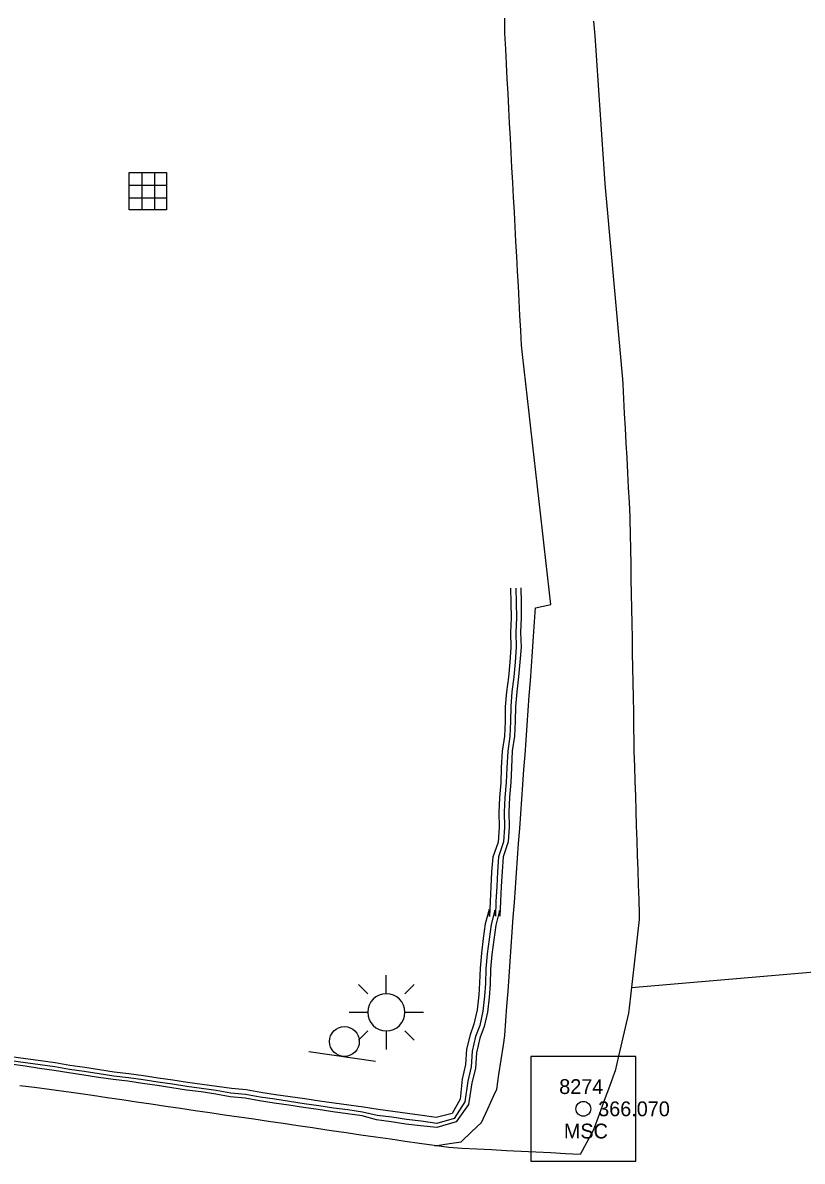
# Model space of a CAD drawing. Extents: x 1901471 to 1963503, y 756461 to 799997.
# Drawn here: x 1940288.6 to 1940341.2, y 780570.3 to 780647.1 of the extents above; entities that cross this region are included whole.
import ezdxf

# ---------------------------------------------------------------- set-up
doc = ezdxf.new("R2010")
doc.units = 0
for name, color, linetype in [('Default', 7, 'Continuous'), ('RD_EX_Bldg', 7, 'Continuous'), ('RD_EX_BldgApp', 7, 'Continuous'), ('RD_EX_Conc', 7, 'Continuous'), ('RD_EX_DR_Inlet', 7, 'Continuous'), ('RD_EX_Road', 7, 'Continuous'), ('RD_EX_Road_txCode', 7, 'Continuous'), ('RD_EX_UT', 7, 'Continuous'), ('RD_HC_Survey', 7, 'Continuous'), ('RD_HC_txCode', 7, 'Continuous'), ('RD_SMD_Locator', 7, 'Continuous')]:
    doc.layers.add(name, color=color, linetype=linetype)

# ---------------------------------------------------------------- blocks, each defined once
blk = doc.blocks.new('TSP')
at = {"layer": 'Default'}
for points in [[(0, 0.0635), (0, 0.127)], [(-0.0635, 0.0635), (-0.09525, 0.09525)], [(0.0635, 0.0635), (0.09525, 0.09525)], [(-0.127, 0), (-0.0635, 0)], [(0.0635, 0), (0.127, 0)], [(-0.0635, -0.0635), (-0.09525, -0.09525)], [(0, -0.0635), (0, -0.127)], [(0.0635, -0.0635), (0.09525, -0.09525)]]:
    blk.add_lwpolyline(points, dxfattribs=at)
for start, end in [(0, 180), (180, 0)]:
    blk.add_arc((0, 0), 0.0635, start, end, dxfattribs=at)
blk = doc.blocks.new('SIGN')
at = {"layer": 'RD_EX_BldgApp'}
blk.add_line((-4.52, -2.02), (4.48, -2.02), dxfattribs=at)
blk.add_circle((0, 0), 2, dxfattribs=at)
blk = doc.blocks.new('DI')
at = {"layer": 'RD_EX_DR_Inlet'}
for p, q in [((-0.84, 2.56), (-0.84, -2.44)), ((0.86, 2.56), (0.86, -2.44)), ((-2.54, 0.86), (2.46, 0.86)), ((-2.54, -0.84), (2.46, -0.84))]:
    blk.add_line(p, q, dxfattribs=at)
blk.add_lwpolyline([(-2.54, -2.44), (-2.54, 2.56), (2.46, 2.56), (2.46, -2.44)], close=True, dxfattribs=at)

msp = doc.modelspace()

# ---------------------------------------------------------------- linework, layer by layer
at = {"layer": 'RD_EX_Conc'}
for points in [[(1940322.22, 780608.97), (1940322.24, 780607.97), (1940322.26, 780606.97), (1940322.21, 780605.97), (1940322.24, 780604.97), (1940322.17, 780603.97), (1940322.08, 780602.97), (1940321.95, 780601.97), (1940321.86, 780600.97), (1940321.85, 780599.97), (1940321.8, 780598.97), (1940321.65, 780597.97), (1940321.59, 780596.85), (1940321.55, 780595.85), (1940321.46, 780594.85), (1940321.41, 780593.85), (1940321.45, 780592.85), (1940321.37, 780591.85), (1940321.04, 780590.83), (1940320.96, 780589.83), (1940320.91, 780588.83), (1940320.86, 780587.83), (1940320.82, 780586.83), (1940320.79, 780587.2), (1940320.53, 780586.22), (1940320.4, 780585.23), (1940320.27, 780584.24), (1940320.18, 780583.24), (1940320.15, 780582.24), (1940320.08, 780581.35), (1940319.98, 780580.35), (1940319.75, 780579.38), (1940319.46, 780578.59), (1940319.23, 780577.61), (1940319.16, 780576.56), (1940318.93, 780575.58), (1940318.7, 780574.13), (1940317.86, 780572.95), (1940316.55, 780572.57), (1940315.46, 780572.68), (1940314.47, 780572.8), (1940313.48, 780572.95), (1940312.49, 780573.08), (1940311.52, 780573.36), (1940310.53, 780573.5), (1940309.54, 780573.63), (1940308.55, 780573.78), (1940307.57, 780573.92), (1940306.58, 780574.08), (1940305.59, 780574.22), (1940304.6, 780574.37), (1940303.62, 780574.54), (1940302.62, 780574.63), (1940301.64, 780574.82), (1940300.65, 780574.97), (1940299.66, 780575.09), (1940298.67, 780575.25), (1940297.68, 780575.4), (1940296.69, 780575.54), (1940295.7, 780575.69), (1940294.71, 780575.8), (1940293.72, 780575.95), (1940292.73, 780576.1), (1940291.73, 780576.25), (1940290.74, 780576.41), (1940290.74, 780576.41), (1940289.75, 780576.55), (1940288.77, 780576.7), (1940287.78, 780576.84)], [(1940321.9, 780608.96), (1940321.92, 780607.96), (1940321.94, 780606.97), (1940321.89, 780605.97), (1940321.92, 780604.97), (1940321.85, 780603.97), (1940321.76, 780602.97), (1940321.63, 780601.97), (1940321.55, 780600.97), (1940321.53, 780599.97), (1940321.49, 780598.97), (1940321.34, 780597.96), (1940321.28, 780596.84), (1940321.24, 780595.84), (1940321.15, 780594.84), (1940321.1, 780593.84), (1940321.13, 780592.84), (1940321.06, 780591.84), (1940320.73, 780590.82), (1940320.65, 780589.82), (1940320.6, 780588.82), (1940320.55, 780587.82), (1940320.51, 780586.82), (1940320.48, 780587.24), (1940320.23, 780586.26), (1940320.09, 780585.27), (1940319.96, 780584.28), (1940319.87, 780583.28), (1940319.84, 780582.28), (1940319.78, 780581.43), (1940319.67, 780580.42), (1940319.45, 780579.45), (1940319.17, 780578.7), (1940318.94, 780577.71), (1940318.87, 780576.67), (1940318.64, 780575.69), (1940318.44, 780574.29), (1940317.73, 780573.18), (1940316.55, 780572.83), (1940315.5, 780572.99), (1940314.51, 780573.11), (1940313.52, 780573.26), (1940312.53, 780573.38), (1940311.55, 780573.61), (1940310.56, 780573.75), (1940309.58, 780573.88), (1940308.59, 780574.02), (1940307.6, 780574.17), (1940306.62, 780574.33), (1940305.63, 780574.47), (1940304.64, 780574.62), (1940303.65, 780574.79), (1940302.66, 780574.88), (1940301.67, 780575.06), (1940300.68, 780575.21), (1940299.69, 780575.33), (1940298.71, 780575.49), (1940297.72, 780575.63), (1940296.73, 780575.78), (1940295.74, 780575.92), (1940294.75, 780576.04), (1940293.76, 780576.19), (1940292.77, 780576.34), (1940291.76, 780576.49), (1940290.78, 780576.65), (1940290.78, 780576.65), (1940289.79, 780576.79), (1940288.8, 780576.94), (1940287.81, 780577.07)], [(1940321.54, 780608.95), (1940321.56, 780607.96), (1940321.58, 780606.96), (1940321.53, 780605.96), (1940321.56, 780604.96), (1940321.49, 780603.96), (1940321.4, 780602.96), (1940321.27, 780601.96), (1940321.18, 780600.96), (1940321.17, 780599.96), (1940321.12, 780598.96), (1940320.97, 780597.96), (1940320.91, 780596.83), (1940320.87, 780595.83), (1940320.78, 780594.83), (1940320.74, 780593.83), (1940320.77, 780592.83), (1940320.7, 780591.82), (1940320.33, 780590.81), (1940320.25, 780589.81), (1940320.2, 780588.81), (1940320.15, 780587.81), (1940320.11, 780586.8), (1940320.08, 780587.28), (1940319.83, 780586.3), (1940319.69, 780585.31), (1940319.57, 780584.32), (1940319.48, 780583.32), (1940319.44, 780582.32), (1940319.39, 780581.52), (1940319.29, 780580.51), (1940319.06, 780579.54), (1940318.8, 780578.83), (1940318.57, 780577.85), (1940318.5, 780576.81), (1940318.27, 780575.83), (1940318.13, 780574.49), (1940317.59, 780573.52), (1940316.51, 780573.24), (1940315.56, 780573.38), (1940314.57, 780573.51), (1940313.58, 780573.65), (1940312.59, 780573.78), (1940311.6, 780573.93), (1940310.61, 780574.08), (1940309.62, 780574.21), (1940308.64, 780574.35), (1940307.65, 780574.5), (1940306.66, 780574.63), (1940305.67, 780574.78), (1940304.68, 780574.92), (1940303.7, 780575.1), (1940302.7, 780575.19), (1940301.71, 780575.33), (1940300.72, 780575.48), (1940299.73, 780575.6), (1940298.75, 780575.76), (1940297.76, 780575.9), (1940296.77, 780576.05), (1940295.78, 780576.19), (1940294.79, 780576.31), (1940293.8, 780576.45), (1940292.81, 780576.61), (1940291.8, 780576.76), (1940290.81, 780576.92), (1940290.81, 780576.92), (1940289.82, 780577.06), (1940288.83, 780577.21), (1940287.84, 780577.34)]]:
    msp.add_lwpolyline(points, dxfattribs=at)
at = {"layer": 'RD_EX_Road'}
for points in [[(1940327.14, 780647.21), (1940327.21, 780646.21), (1940327.28, 780645.22), (1940327.35, 780644.22), (1940327.42, 780643.22), (1940327.49, 780642.22), (1940327.56, 780641.23), (1940327.62, 780640.23), (1940327.69, 780639.23), (1940327.76, 780638.24), (1940327.83, 780637.24), (1940327.9, 780636.24), (1940327.92, 780635.99), (1940328.01, 780634.99), (1940328.09, 780634), (1940328.18, 780633), (1940328.27, 780632.01), (1940328.36, 780631.01), (1940328.45, 780630.01), (1940328.54, 780629.02), (1940328.63, 780628.02), (1940328.72, 780627.03), (1940328.81, 780626.03), (1940328.9, 780625.04), (1940328.99, 780624.04), (1940329.08, 780623.05), (1940329.1, 780622.73), (1940329.16, 780621.73), (1940329.21, 780620.73), (1940329.26, 780619.74), (1940329.32, 780618.74), (1940329.32, 780618.74), (1940329.37, 780617.74), (1940329.42, 780616.74), (1940329.47, 780615.74), (1940329.53, 780614.75), (1940329.58, 780613.75), (1940329.59, 780613.58), (1940329.6, 780612.58), (1940329.62, 780611.58), (1940329.64, 780610.58), (1940329.66, 780609.58), (1940329.67, 780608.58), (1940329.69, 780607.58), (1940329.71, 780606.58), (1940329.73, 780605.58), (1940329.75, 780604.59), (1940329.76, 780603.59), (1940329.78, 780602.59), (1940329.8, 780601.59), (1940329.82, 780600.59), (1940329.83, 780599.59), (1940329.85, 780598.59), (1940329.86, 780597.93), (1940329.89, 780596.93), (1940329.93, 780595.93), (1940329.96, 780594.93), (1940329.99, 780593.93), (1940330.02, 780592.93), (1940330.05, 780591.93), (1940330.08, 780590.94), (1940330.12, 780589.94), (1940330.15, 780588.94), (1940330.18, 780587.94), (1940330.21, 780586.94), (1940330.22, 780586.6), (1940330.11, 780585.61), (1940329.99, 780584.61), (1940329.88, 780583.62), (1940329.77, 780582.63), (1940329.65, 780581.64), (1940329.54, 780580.64), (1940329.5, 780580.29), (1940329.27, 780579.32), (1940329.04, 780578.35), (1940328.81, 780577.37), (1940328.59, 780576.4), (1940328.55, 780576.27), (1940328.21, 780575.33), (1940327.86, 780574.39), (1940327.51, 780573.45), (1940327.13, 780572.42), (1940326.66, 780571.54), (1940326.24, 780570.74), (1940325.24, 780570.8), (1940324.24, 780570.85), (1940323.24, 780570.9), (1940322.25, 780570.95), (1940321.25, 780571), (1940320.25, 780571.06), (1940319.25, 780571.11), (1940318.25, 780571.16), (1940317.37, 780571.21), (1940316.38, 780571.35), (1940315.39, 780571.49), (1940314.41, 780571.63), (1940314.41, 780571.63), (1940313.42, 780571.78), (1940312.43, 780571.92), (1940311.44, 780572.06), (1940310.45, 780572.2), (1940309.46, 780572.35), (1940309.14, 780572.39), (1940308.16, 780572.54), (1940307.17, 780572.68), (1940306.18, 780572.83), (1940305.19, 780572.97), (1940304.2, 780573.12), (1940303.21, 780573.27), (1940302.22, 780573.41), (1940301.23, 780573.56), (1940300.24, 780573.7), (1940299.25, 780573.85), (1940298.26, 780573.99), (1940297.27, 780574.14), (1940296.29, 780574.28), (1940295.3, 780574.43), (1940294.31, 780574.57), (1940293.32, 780574.72), (1940292.37, 780574.86), (1940291.38, 780574.99), (1940290.39, 780575.13), (1940289.4, 780575.26), (1940288.41, 780575.39)], [(1940316.43, 780571.34), (1940317.42, 780571.49), (1940318.19, 780571.61), (1940318.92, 780572.3), (1940319.57, 780572.91), (1940319.99, 780573.82), (1940320.4, 780574.73), (1940320.6, 780575.16), (1940320.75, 780576.15), (1940320.9, 780577.14), (1940321.05, 780578.13), (1940321.15, 780578.77), (1940321.22, 780579.77), (1940321.29, 780580.76), (1940321.37, 780581.76), (1940321.44, 780582.76), (1940321.51, 780583.76), (1940321.58, 780584.75), (1940321.65, 780585.75), (1940321.72, 780586.75), (1940321.79, 780587.74), (1940321.87, 780588.74), (1940321.94, 780589.74), (1940322.01, 780590.74), (1940322.08, 780591.73), (1940322.15, 780592.73), (1940322.22, 780593.73), (1940322.3, 780594.72), (1940322.37, 780595.72), (1940322.44, 780596.72), (1940322.51, 780597.71), (1940322.58, 780598.71), (1940322.65, 780599.71), (1940322.73, 780600.71), (1940322.8, 780601.7), (1940322.87, 780602.7), (1940322.94, 780603.7), (1940323.01, 780604.69), (1940323.08, 780605.69), (1940323.16, 780606.69), (1940323.22, 780607.64), (1940324.24, 780607.85), (1940324.13, 780608.84), (1940324.02, 780609.84), (1940323.91, 780610.83), (1940323.8, 780611.82), (1940323.68, 780612.82), (1940323.57, 780613.81), (1940323.46, 780614.8), (1940323.35, 780615.79), (1940323.24, 780616.79), (1940323.13, 780617.78), (1940323.01, 780618.77), (1940322.9, 780619.76), (1940322.79, 780620.76), (1940322.68, 780621.75), (1940322.57, 780622.74), (1940322.46, 780623.73), (1940322.34, 780624.73), (1940322.27, 780625.35), (1940322.22, 780626.35), (1940322.17, 780627.35), (1940322.11, 780628.35), (1940322.06, 780629.34), (1940322.01, 780630.34), (1940321.95, 780631.34), (1940321.9, 780632.34), (1940321.85, 780633.34), (1940321.79, 780634.33), (1940321.74, 780635.33), (1940321.69, 780636.33), (1940321.63, 780637.33), (1940321.58, 780638.33), (1940321.53, 780639.32), (1940321.47, 780640.32), (1940321.42, 780641.32), (1940321.37, 780642.32), (1940321.31, 780643.32), (1940321.26, 780644.32), (1940321.21, 780645.31), (1940321.15, 780646.41), (1940321.14, 780647.41)], [(1940329.7, 780582.01), (1940349.11, 780583.67)]]:
    msp.add_lwpolyline(points, dxfattribs=at)
at = {"layer": 'RD_HC_Survey'}
msp.add_lwpolyline([(1940329.983, 780577.364), (1940322.911, 780577.364), (1940322.911, 780570.292), (1940329.983, 780570.292)], close=True, dxfattribs=at)
msp.add_circle((1940326.447, 780573.828), 0.5, dxfattribs=at)
at = {"layer": 'RD_SMD_Locator'}
msp.add_circle((1940326.447, 780573.828), 0.001, dxfattribs=at)

# ---------------------------------------------------------------- block references
at = {"layer": 'RD_EX_Bldg', "xscale": 0.5039370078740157, "yscale": 0.5039370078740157, "rotation": -8.262036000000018}
msp.add_blockref('SIGN', (1940310.32, 780578.37), dxfattribs=at)
at = {"layer": 'RD_EX_DR_Inlet', "xscale": 0.5039370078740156, "yscale": 0.5039370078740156}
msp.add_blockref('DI', (1940297.07, 780635.72), dxfattribs=at)
at = {"layer": 'RD_EX_UT', "xscale": 19.68503937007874, "yscale": 19.68503937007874}
msp.add_blockref('TSP', (1940313.15, 780580.34), dxfattribs=at)

# ---------------------------------------------------------------- texts
at = {"layer": 'RD_EX_Road_txCode'}
msp.add_text('366.070', height=1, dxfattribs=at).set_placement((1940327.447, 780573.328))
at = {"layer": 'RD_HC_txCode'}
for s, p in [('8274', (1940324.817, 780574.828)), ('MSC', (1940325.132, 780571.828))]:
    msp.add_text(s, height=1, dxfattribs=at).set_placement(p)

doc.saveas('drawing.dxf')
